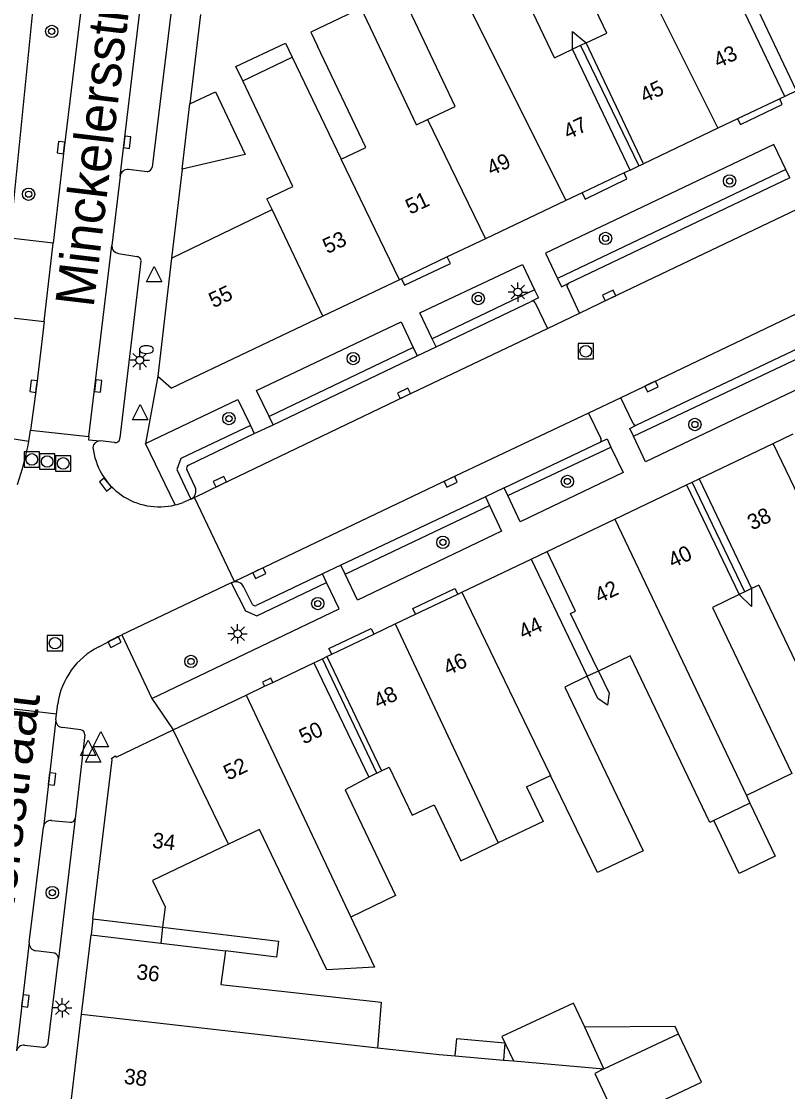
# Model space of a CAD drawing. Extents: x 132998 to 136004, y 396998 to 398512.
# Drawn here: x 134210.8 to 134260.4, y 397212.7 to 397282 of the extents above; entities that cross this region are included whole.
import ezdxf

# ---------------------------------------------------------------- set-up
doc = ezdxf.new("R2010")
doc.units = 0
for name, color, linetype in [('gg-afsc-erfafscheiding', 7, 'Continuous'), ('gg-afsc-muur', 7, 'Continuous'), ('gg-anno-huisnummerreeks BGT', 7, 'Continuous'), ('gg-anno-openbare ruimte label', 7, 'Continuous'), ('gg-bbg-bijgebouw', 7, 'Continuous'), ('gg-bbg-gedigitaliseerde bebouwing', 7, 'Continuous'), ('gg-bbg-gedigitaliseerde bebouwing onder overbouw', 7, 'Continuous'), ('gg-bbg-gedigitaliseerde bijgebouw', 7, 'Continuous'), ('gg-bbg-gedigitaliseerde overbouw', 7, 'Continuous'), ('gg-bbg-hoofdgebouw', 7, 'Continuous'), ('gg-bbg-luifel en loopbrug', 7, 'Continuous'), ('gg-bbg-pand overbouw', 7, 'Continuous'), ('gg-bbg-tussenscheiding', 7, 'Continuous'), ('gg-bbg-tussenscheiding niveau 01', 7, 'Continuous'), ('gg-knt-verharding', 7, 'Continuous'), ('gg-knt-verharding nz', 7, 'Continuous'), ('gt-grn-weggrens', 7, 'Continuous'), ('gt-symb-boom', 7, 'Continuous'), ('gt-symb-brandkraan', 7, 'Continuous'), ('gt-symb-kolk', 7, 'Continuous'), ('gt-symb-lichtmast', 7, 'Continuous'), ('gt-symb-rioolschacht', 7, 'Continuous'), ('gt-symb-waterafsluiter', 7, 'Continuous')]:
    doc.layers.add(name, color=color, linetype=linetype)

# ---------------------------------------------------------------- blocks, each defined once
blk = doc.blocks.new('gt0-KOLK')
at = {"layer": 'gt-symb-kolk'}
blk.add_lwpolyline([(0, 0), (0.375, 0), (0.375, 0.4), (-0.375, 0.4), (-0.375, 0), (0, 0)], dxfattribs=at)
blk = doc.blocks.new('gt0-RS')
at = {"layer": 'gt-symb-rioolschacht'}
blk.add_lwpolyline([(-0.5, -0.5), (0.5, -0.5), (0.5, 0.5), (-0.5, 0.5)], close=True, dxfattribs=at)
blk.add_circle((0, 0), 0.375, dxfattribs=at)
blk = doc.blocks.new('gt0-BOOM')
at = {"layer": 'gt-symb-boom'}
for radius in [0.4, 0.2]:
    blk.add_circle((0, 0), radius, dxfattribs=at)
blk = doc.blocks.new('gt0-LMAST')
at = {"layer": 'gt-symb-lichtmast'}
for p, q in [((-0.182, 0.173), (-0.447, 0.438)), ((-0.005, 0.246), (-0.005, 0.621)), ((0.172, 0.173), (0.437, 0.438)), ((-0.255, -0.004), (-0.63, -0.004)), ((-0.182, -0.181), (-0.447, -0.446)), ((-0.005, -0.254), (-0.005, -0.629)), ((0.437, -0.446), (0.172, -0.181)), ((0.245, -0.004), (0.62, -0.004))]:
    blk.add_line(p, q, dxfattribs=at)
blk.add_circle((-0.005, -0.004), 0.25, dxfattribs=at)
blk = doc.blocks.new('gt0-BR')
at = {"layer": 'gt-symb-brandkraan'}
for centre, radius, start, end in [((-0.244, 0), 0.206, 107.56694, 252.43307), ((0.599, -2.664), 3, 106.89205, 107.56694), ((0, -0.691), 0.938, 73.10799, 106.89205), ((-0.599, -2.664), 3, 72.43309, 73.10799), ((0.244, 0), 0.206, 287.56695, 72.43309), ((0.599, 2.664), 3, 252.43307, 253.10797), ((0, 0.691), 0.938, 253.10797, 286.89206), ((-0.599, 2.664), 3, 286.89206, 287.56695)]:
    blk.add_arc(centre, radius, start, end, dxfattribs=at)
blk = doc.blocks.new('gt0-WAFSL')
at = {"layer": 'gt-symb-waterafsluiter'}
for p, q in [((-0.5, -0.333), (0, 0.667)), ((0, 0.667), (0.5, -0.333)), ((0.5, -0.333), (-0.5, -0.333))]:
    blk.add_line(p, q, dxfattribs=at)

msp = doc.modelspace()

# ---------------------------------------------------------------- linework, layer by layer
at = {"layer": 'gg-afsc-erfafscheiding'}
for points in [[(134246.494, 397280.212), (134246.494, 397281.368), (134247.365, 397280.626)], [(134258.088, 397245.291), (134258.088, 397244.13), (134257.274, 397244.902)], [(134248.163, 397239.958), (134248.855, 397238.528), (134248.765, 397237.754), (134248.139, 397238.182), (134247.446, 397239.615)], [(134219.954, 397223.365), (134227.455, 397222.458), (134227.331, 397221.43), (134224.017, 397221.831)]]:
    msp.add_lwpolyline(points, dxfattribs=at)
at = {"layer": 'gg-afsc-muur'}
for p, q in [((134222.404, 397282.461), (134221.714, 397276.686)), ((134221.21, 397272.462), (134220.52, 397266.69))]:
    msp.add_line(p, q, dxfattribs=at)
at = {"layer": 'gg-bbg-bijgebouw'}
msp.add_line((134221.21, 397272.462), (134221.714, 397276.686), dxfattribs=at)
at = {"layer": 'gg-bbg-gedigitaliseerde bebouwing'}
for p, q in [((134245.321, 397279.654), (134246.494, 397280.212)), ((134225.138, 397278.176), (134228.346, 397279.701)), ((134228.346, 397279.701), (134231.524, 397273.101)), ((134236.39, 397275.321), (134237.104, 397275.66)), ((134220.52, 397266.69), (134227.039, 397269.84)), ((134258.557, 397245.515), (134258.088, 397245.291)), ((134243.513, 397232.462), (134245.063, 397233.202)), ((134257.747, 397231.896), (134257.98, 397231.407)), ((134220.113, 397224.691), (134219.954, 397223.365)), ((134219.831, 397222.337), (134224.017, 397221.831)), ((134238.89, 397215.038), (134242.019, 397214.766)), ((134242.019, 397214.766), (134242.669, 397214.709))]:
    msp.add_line(p, q, dxfattribs=at)
for points in [[(134247.365, 397280.626), (134248.707, 397281.265), (134245.524, 397287.958)], [(134245.321, 397279.654), (134241.851, 397286.953), (134241.399, 397286.738)], [(134237.104, 397275.66), (134238.904, 397276.516), (134235.7, 397283.253), (134238.9, 397284.775)], [(134236.39, 397275.321), (134232.799, 397282.873), (134229.548, 397281.327), (134229.977, 397280.424)], [(134231.524, 397273.101), (134233.102, 397273.852), (134229.977, 397280.424)], [(134227.039, 397269.84), (134226.709, 397270.535), (134228.391, 397271.335), (134225.138, 397278.176)], [(134258.557, 397245.515), (134260.927, 397240.552), (134265.271, 397242.626)], [(134257.274, 397244.902), (134255.544, 397244.075), (134260.698, 397233.319), (134257.747, 397231.896)], [(134255.634, 397230.286), (134255.371, 397230.16), (134250.219, 397240.941), (134248.163, 397239.958)], [(134247.446, 397239.615), (134245.99, 397238.92), (134251.054, 397228.319), (134248.11, 397226.914), (134245.063, 397233.202)], [(134234.119, 397233.491), (134234.631, 397233.743), (134236.11, 397230.626), (134237.535, 397231.303), (134239.261, 397227.667), (134241.67, 397228.823)], [(134233.314, 397233.079), (134231.766, 397232.267), (134235.04, 397225.415), (134232.135, 397224.027)], [(134243.513, 397232.462), (134244.591, 397230.206), (134241.67, 397228.823)], [(134232.135, 397224.027), (134233.667, 397220.772), (134230.579, 397220.602), (134226.234, 397229.699), (134224.23, 397228.742)], [(134224.23, 397228.742), (134219.302, 397226.388), (134220.113, 397224.691)], [(134224.017, 397221.831), (134223.733, 397219.662), (134234.104, 397218.518), (134233.862, 397215.56)], [(134233.862, 397215.56), (134237.862, 397215.127), (134238.89, 397215.038)]]:
    msp.add_lwpolyline(points, dxfattribs=at)
at = {"layer": 'gg-bbg-gedigitaliseerde bebouwing onder overbouw'}
for p, q in [((134260.995, 397277.516), (134257.2, 397285.493)), ((134260.231, 397277.153), (134256.437, 397285.13)), ((134251.085, 397272.804), (134247.365, 397280.626)), ((134250.215, 397272.39), (134246.494, 397280.212)), ((134254.693, 397252.402), (134258.088, 397245.291)), ((134253.879, 397252.014), (134257.274, 397244.902)), ((134243.818, 397247.209), (134247.446, 397239.615)), ((134229.749, 397240.491), (134233.314, 397233.079)), ((134230.579, 397240.887), (134234.119, 397233.491)), ((134215.444, 397223.906), (134219.954, 397223.365)), ((134215.321, 397222.877), (134219.831, 397222.337))]:
    msp.add_line(p, q, dxfattribs=at)
msp.add_lwpolyline([(134248.163, 397239.958), (134246.357, 397243.692), (134246.685, 397243.841), (134244.842, 397247.698)], dxfattribs=at)
at = {"layer": 'gg-bbg-gedigitaliseerde bijgebouw'}
for q in [(134247.28, 397216.888), (134253.352, 397216.473)]:
    msp.add_line((134248.526, 397214.199), q, dxfattribs=at)
for points in [[(134221.714, 397276.686), (134223.373, 397277.449), (134225.295, 397273.409), (134221.21, 397272.462)], [(134257.98, 397231.407), (134259.619, 397227.978), (134257.273, 397226.857), (134255.634, 397230.286)], [(134247.28, 397216.888), (134246.558, 397218.446), (134241.916, 397216.295), (134242.669, 397214.709)], [(134249.406, 397210.771), (134254.834, 397213.328), (134253.352, 397216.473)]]:
    msp.add_lwpolyline(points, dxfattribs=at)
at = {"layer": 'gg-bbg-gedigitaliseerde overbouw'}
for p, q in [((134247.365, 397280.626), (134247.009, 397280.457)), ((134247.009, 397280.457), (134246.494, 397280.212)), ((134258.088, 397245.291), (134257.655, 397245.084)), ((134257.655, 397245.084), (134257.274, 397244.902)), ((134233.823, 397233.346), (134234.119, 397233.491)), ((134233.823, 397233.346), (134233.314, 397233.079)), ((134219.954, 397223.365), (134219.831, 397222.337))]:
    msp.add_line(p, q, dxfattribs=at)
at = {"layer": 'gg-bbg-hoofdgebouw'}
for p, q in [((134260.231, 397277.153), (134259.903, 397276.997)), ((134259.903, 397276.997), (134257.182, 397275.704)), ((134257.182, 397275.704), (134255.906, 397275.097)), ((134255.906, 397275.097), (134251.085, 397272.804)), ((134249.831, 397272.207), (134247.11, 397270.914)), ((134250.215, 397272.39), (134249.831, 397272.207)), ((134247.11, 397270.914), (134246.061, 397270.415)), ((134246.061, 397270.415), (134240.86, 397267.942)), ((134240.86, 397267.942), (134238.386, 397266.766)), ((134220.52, 397266.69), (134219.65, 397259.05)), ((134238.386, 397266.766), (134235.409, 397265.35)), ((134235.285, 397265.291), (134230.322, 397262.932)), ((134235.409, 397265.35), (134235.285, 397265.291)), ((134230.322, 397262.932), (134220.54, 397258.28)), ((134219.65, 397259.05), (134220.54, 397258.28)), ((134259.475, 397254.686), (134260.781, 397255.31)), ((134254.693, 397252.402), (134259.475, 397254.686)), ((134249.22, 397249.789), (134253.879, 397252.014)), ((134244.842, 397247.698), (134249.22, 397249.789)), ((134239.318, 397245.06), (134243.818, 397247.209)), ((134236.329, 397243.633), (134239.057, 397244.935)), ((134239.057, 397244.935), (134239.318, 397245.06)), ((134235.019, 397243.008), (134236.329, 397243.633)), ((134233.63, 397242.344), (134235.019, 397243.008)), ((134230.901, 397241.041), (134233.63, 397242.344)), ((134230.579, 397240.887), (134230.901, 397241.041)), ((134227.096, 397239.224), (134229.749, 397240.491)), ((134225.369, 397238.399), (134226.56, 397238.968)), ((134226.56, 397238.968), (134227.096, 397239.224)), ((134220.647, 397236.145), (134225.369, 397238.399)), ((134214.706, 397217.743), (134215.321, 397222.877)), ((134213.834, 397210.459), (134214.706, 397217.743))]:
    msp.add_line(p, q, dxfattribs=at)
for points in [[(134216.638, 397234.3), (134216.882, 397234.467), (134216.944, 397234.376), (134220.647, 397236.145)], [(134215.444, 397223.906), (134216.678, 397234.208), (134216.638, 397234.3)]]:
    msp.add_lwpolyline(points, dxfattribs=at)
at = {"layer": 'gg-bbg-luifel en loopbrug'}
for points in [[(134225.138, 397278.176), (134224.702, 397279.093), (134227.91, 397280.618), (134228.346, 397279.701)], [(134253.352, 397216.473), (134253.129, 397216.947), (134247.28, 397216.888)], [(134238.89, 397215.038), (134238.993, 397216.161), (134242.115, 397215.875), (134242.019, 397214.766)]]:
    msp.add_lwpolyline(points, dxfattribs=at)
at = {"layer": 'gg-bbg-pand overbouw'}
for p, q in [((134260.995, 397277.516), (134260.231, 397277.153)), ((134250.215, 397272.39), (134250.788, 397272.663)), ((134250.788, 397272.663), (134251.085, 397272.804)), ((134253.879, 397252.014), (134254.238, 397252.185)), ((134254.238, 397252.185), (134254.693, 397252.402)), ((134243.818, 397247.209), (134244.842, 397247.698)), ((134229.749, 397240.491), (134230.305, 397240.756)), ((134230.305, 397240.756), (134230.579, 397240.887)), ((134248.163, 397239.958), (134247.446, 397239.615)), ((134215.444, 397223.906), (134215.321, 397222.877))]:
    msp.add_line(p, q, dxfattribs=at)
at = {"layer": 'gg-bbg-tussenscheiding'}
for p, q in [((134248.36, 397290.215), (134255.906, 397275.097)), ((134238.9, 397284.775), (134246.061, 397270.415)), ((134237.104, 397275.66), (134240.86, 397267.942)), ((134235.285, 397265.291), (134231.524, 397273.101)), ((134230.322, 397262.932), (134227.039, 397269.84)), ((134265.271, 397242.626), (134259.475, 397254.686)), ((134249.22, 397249.789), (134257.747, 397231.896)), ((134239.318, 397245.06), (134242.995, 397237.471)), ((134235.019, 397243.008), (134241.67, 397228.823)), ((134225.369, 397238.399), (134232.135, 397224.027)), ((134242.995, 397237.471), (134245.063, 397233.202)), ((134224.23, 397228.742), (134220.647, 397236.145)), ((134257.98, 397231.407), (134255.634, 397230.286)), ((134214.706, 397217.743), (134233.862, 397215.56)), ((134242.669, 397214.709), (134248.526, 397214.199))]:
    msp.add_line(p, q, dxfattribs=at)
msp.add_lwpolyline([(134248.526, 397214.199), (134247.931, 397213.902), (134249.406, 397210.771)], dxfattribs=at)
at = {"layer": 'gg-bbg-tussenscheiding niveau 01'}
for p, q in [((134247.009, 397280.457), (134250.788, 397272.663)), ((134257.655, 397245.084), (134254.238, 397252.185)), ((134233.823, 397233.346), (134230.305, 397240.756))]:
    msp.add_line(p, q, dxfattribs=at)
at = {"layer": 'gg-knt-verharding'}
for p, q in [((134218.958, 397272.278), (134217.75, 397272.441)), ((134260.293, 397272.421), (134245.528, 397265.367)), ((134217.199, 397272.008), (134216.666, 397267.501)), ((134260.55, 397271.881), (134246.204, 397265.043)), ((134212.282, 397262.58), (134212.864, 397267.651)), ((134217.101, 397267), (134218.279, 397266.789)), ((134218.555, 397266.489), (134217.182, 397255.051)), ((134244.033, 397264.645), (134237.414, 397261.469)), ((134246.948, 397263.13), (134246.156, 397264.806)), ((134237.661, 397260.952), (134243.816, 397263.893)), ((134244.078, 397263.798), (134244.863, 397262.134)), ((134244.863, 397262.134), (134246.948, 397263.13)), ((134250.663, 397255.891), (134264.966, 397262.709)), ((134250.437, 397255.163), (134265.223, 397262.171)), ((134236.185, 397260.9), (134226.848, 397256.439)), ((134236.439, 397260.368), (134237.661, 397260.952)), ((134227.102, 397255.908), (134236.439, 397260.368)), ((134249.608, 397257.653), (134247.526, 397256.654)), ((134250.412, 397255.986), (134249.608, 397257.653)), ((134247.526, 397256.654), (134248.32, 397255.003)), ((134225.886, 397255.327), (134227.102, 397255.908)), ((134211.294, 397254.828), (134211.412, 397255.543)), ((134211.412, 397255.543), (134215.185, 397255.147)), ((134221.621, 397253.289), (134225.886, 397255.327)), ((134216.837, 397254.753), (134215.916, 397254.852)), ((134220.764, 397250.711), (134218.857, 397254.695)), ((134242.063, 397251.821), (134248.276, 397254.767)), ((134242.303, 397251.314), (134248.982, 397254.451)), ((134222.054, 397251.869), (134221.521, 397253.015)), ((134242.063, 397251.821), (134240.85, 397251.246)), ((134221.771, 397251.076), (134221.285, 397250.875)), ((134221.817, 397251.095), (134221.771, 397251.076)), ((134222.009, 397251.191), (134221.817, 397251.095)), ((134224.603, 397245.756), (134222.009, 397251.191)), ((134240.85, 397251.246), (134231.494, 397246.811)), ((134231.767, 397246.236), (134241.118, 397250.681)), ((134231.494, 397246.811), (134230.305, 397246.247)), ((134230.305, 397246.247), (134226.007, 397244.209)), ((134224.4, 397245.66), (134217.305, 397242.306)), ((134224.463, 397245.69), (134224.603, 397245.756)), ((134225.778, 397244.27), (134225.213, 397245.39)), ((134215.816, 397241.521), (134217.305, 397242.306)), ((134217.305, 397242.306), (134219.256, 397238.187)), ((134213.083, 397237.163), (134208.543, 397237.706)), ((134213.083, 397237.163), (134213.168, 397237.841)), ((134213.038, 397236.802), (134213.083, 397237.163)), ((134214.66, 397236.156), (134213.479, 397236.297)), ((134214.927, 397235.828), (134214.298, 397230.412)), ((134212.753, 397230.272), (134213.97, 397230.165)), ((134214.298, 397230.412), (134213.21, 397221.331)), ((134211.313, 397222.373), (134212.234, 397229.858)), ((134212.971, 397221.683), (134211.752, 397221.835)), ((134212.54, 397215.864), (134213.21, 397221.331)), ((134211.023, 397215.724), (134212.197, 397215.608))]:
    msp.add_line(p, q, dxfattribs=at)
for points in [[(134212.864, 397267.651), (134210.088, 397267.989), (134211.807, 397285.271), (134214.922, 397284.892)], [(134214.922, 397284.892), (134213.573, 397273.824), (134212.864, 397267.651)], [(134257.182, 397275.704), (134257.356, 397275.337), (134260.072, 397276.643), (134259.903, 397276.997)], [(134260.293, 397272.421), (134259.519, 397274.044), (134244.743, 397267.003), (134245.528, 397265.367)], [(134247.11, 397270.914), (134247.299, 397270.516), (134250.017, 397271.817), (134249.831, 397272.207)], [(134235.409, 397265.35), (134235.608, 397264.933), (134238.583, 397266.35), (134238.386, 397266.766)], [(134237.414, 397261.469), (134236.61, 397263.151), (134243.249, 397266.285), (134244.033, 397264.645)], [(134211.294, 397254.828), (134208.504, 397255.242), (134209.454, 397262.905), (134212.282, 397262.58)], [(134212.282, 397262.58), (134211.799, 397258.373), (134211.412, 397255.543)], [(134226.848, 397256.439), (134226.043, 397258.122), (134235.39, 397262.563), (134236.185, 397260.9)], [(134265.223, 397262.171), (134265.988, 397260.565), (134251.226, 397253.507), (134250.437, 397255.163)], [(134218.857, 397254.695), (134224.834, 397257.53), (134225.636, 397255.851)], [(134225.636, 397255.851), (134221.128, 397253.712), (134220.876, 397253.001), (134221.771, 397251.076)], [(134248.982, 397254.451), (134249.759, 397252.811), (134243.106, 397249.62), (134242.303, 397251.314)], [(134241.118, 397250.681), (134241.904, 397249.023), (134232.568, 397244.545), (134231.767, 397246.236)], [(134219.256, 397238.187), (134231.374, 397243.991), (134230.57, 397245.688)], [(134224.4, 397245.66), (134225.315, 397243.856), (134226.049, 397243.533), (134230.57, 397245.688)], [(134236.329, 397243.633), (134236.154, 397244), (134238.878, 397245.309), (134239.057, 397244.935)], [(134230.901, 397241.041), (134230.724, 397241.412), (134233.457, 397242.706), (134233.63, 397242.344)], [(134227.096, 397239.224), (134226.966, 397239.494), (134226.43, 397239.238), (134226.56, 397238.968)]]:
    msp.add_lwpolyline(points, dxfattribs=at)
for centre, radius, start, end in [((134217.715, 397271.918), 0.524, 86.19662, 170.12702), ((134218.878, 397272.671), 0.401, 281.54183, 348.64094), ((134217.147, 397267.479), 0.481, 177.39383, 264.53935), ((134218.292, 397266.524), 0.265, 352.41702, 92.81109), ((134246.299, 397264.9), 0.171, 123.688, 213.41332), ((134243.896, 397263.706), 0.204, 26.87764, 113.26153), ((134250.584, 397256.061), 0.187, 203.53541, 295.00268), ((134216.906, 397255.022), 0.278, 255.68767, 5.95115), ((134248.184, 397254.906), 0.167, 303.55898, 35.319), ((134191.423, 397258.495), 20.206, 341.32778, 349.54371), ((134215.89, 397254.406), 0.446, 86.71503, 176.18861), ((134219.737, 397254.904), 4.317, 186.22351, 283.76788), ((134221.703, 397253.104), 0.202, 113.86732, 206.03221), ((134221.535, 397251.605), 0.582, 298.93357, 27.0171), ((134219.69, 397255.033), 4.454, 283.9572, 290.98865), ((134224.686, 397245.161), 0.574, 23.50986, 112.88732), ((134225.924, 397244.359), 0.171, 211.21681, 298.95151), ((134218.012, 397237.148), 4.893, 116.66621, 171.85884), ((134213.511, 397236.77), 0.474, 176.11734, 266.14196), ((134214.567, 397235.808), 0.361, 3.25206, 75.0408), ((134212.71, 397229.794), 0.48, 84.79974, 172.35814), ((134214.004, 397230.462), 0.299, 263.53296, 350.4301), ((134211.834, 397222.35), 0.522, 177.50983, 260.91804), ((134212.851, 397221.344), 0.359, 357.87138, 70.47985), ((134210.952, 397215.256), 0.473, 81.37983, 167.7193), ((134212.244, 397215.903), 0.299, 260.98054, 352.49152)]:
    msp.add_arc(centre, radius, start, end, dxfattribs=at)
at = {"layer": 'gg-knt-verharding nz'}
for p, q in [((134217.199, 397272.008), (134218.738, 397284.851)), ((134220.653, 397283.801), (134219.271, 397272.592)), ((134278.07, 397271.236), (134249.608, 397257.653)), ((134215.185, 397255.147), (134216.666, 397267.501)), ((134213.038, 397236.802), (134212.234, 397229.858)), ((134211.313, 397222.373), (134210.49, 397215.357))]:
    msp.add_line(p, q, dxfattribs=at)
for points in [[(134246.948, 397263.13), (134248.953, 397264.098), (134275.471, 397276.741)], [(134222.009, 397251.191), (134223.746, 397252.039), (134235.665, 397257.755), (134244.863, 397262.134)], [(134247.526, 397256.654), (134238.523, 397252.394), (134224.603, 397245.756)], [(134215.185, 397255.147), (134215.16, 397254.935), (134215.916, 397254.852)]]:
    msp.add_lwpolyline(points, dxfattribs=at)
at = {"layer": 'gt-grn-weggrens'}
for p, q in [((134260.55, 397271.881), (134260.293, 397272.421)), ((134237.661, 397260.952), (134237.414, 397261.469)), ((134236.185, 397260.9), (134236.439, 397260.368)), ((134219.65, 397259.05), (134218.857, 397254.695)), ((134227.102, 397255.908), (134226.848, 397256.439)), ((134225.636, 397255.851), (134225.886, 397255.327)), ((134242.303, 397251.314), (134242.063, 397251.821)), ((134240.85, 397251.246), (134241.118, 397250.681)), ((134231.767, 397246.236), (134231.494, 397246.811)), ((134230.57, 397245.688), (134230.305, 397246.247)), ((134224.463, 397245.69), (134224.4, 397245.66)), ((134219.256, 397238.187), (134220.647, 397236.145))]:
    msp.add_line(p, q, dxfattribs=at)
for points in [[(134245.528, 397265.367), (134245.781, 397264.841), (134246.204, 397265.043)], [(134244.033, 397264.645), (134244.285, 397264.117), (134243.816, 397263.893)], [(134250.437, 397255.163), (134250.196, 397255.669), (134250.663, 397255.891)], [(134248.276, 397254.767), (134248.73, 397254.982), (134248.982, 397254.451)]]:
    msp.add_lwpolyline(points, dxfattribs=at)

# ---------------------------------------------------------------- block references
at = {"layer": 'gt-symb-boom'}
for p in [(134212.777, 397281.373), (134256.656, 397271.687), (134211.28, 397270.832), (134248.628, 397267.971), (134240.39, 397264.078), (134232.293, 397260.185), (134224.248, 397256.3), (134254.411, 397255.92), (134246.161, 397252.231), (134238.1, 397248.289), (134230.002, 397244.325), (134221.789, 397240.575), (134212.816, 397225.606)]:
    msp.add_blockref('gt0-BOOM', p, dxfattribs=at)
at = {"layer": 'gt-symb-brandkraan'}
msp.add_blockref('gt0-BR', (134218.905, 397260.767), dxfattribs=at)
at = {"layer": 'gt-symb-kolk'}
for p, rotation in [((134217.464, 397274.218), -96.83476158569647), ((134213.573, 397273.824), 83.05114537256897), ((134248.953, 397264.098), 25.503939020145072), ((134211.799, 397258.373), 82.88799654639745), ((134215.58, 397258.439), -96.83476158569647), ((134251.515, 397258.566), -154.4238913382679), ((134235.665, 397257.755), 25.457100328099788), ((134216.408, 397252.155), 128.4921850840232), ((134223.746, 397252.039), 25.62674749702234), ((134238.523, 397252.394), -154.49606097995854), ((134226.126, 397246.481), -154.55747323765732), ((134216.75, 397242.014), -152.2403318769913), ((134212.597, 397232.991), -96.59951947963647), ((134210.873, 397218.621), -96.68060811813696)]:
    msp.add_blockref('gt0-KOLK', p, dxfattribs=dict(at, rotation=rotation))
at = {"layer": 'gt-symb-lichtmast'}
for p in [(134242.956, 397264.499), (134218.482, 397260.086), (134224.812, 397242.371), (134213.458, 397218.158)]:
    msp.add_blockref('gt0-LMAST', p, dxfattribs=at)
at = {"layer": 'gt-symb-rioolschacht'}
for p in [(134247.348, 397260.662), (134211.486, 397253.657), (134212.479, 397253.526), (134213.521, 397253.399), (134212.991, 397241.762)]:
    msp.add_blockref('gt0-RS', p, dxfattribs=at)
at = {"layer": 'gt-symb-waterafsluiter'}
for p in [(134219.413, 397265.48), (134218.508, 397256.557), (134215.137, 397234.824), (134215.948, 397235.383), (134215.465, 397234.383)]:
    msp.add_blockref('gt0-WAFSL', p, dxfattribs=at)

# ---------------------------------------------------------------- texts
at = {"layer": 'gg-anno-huisnummerreeks BGT'}
for s, rotation, p in [('43', 25.4, (134255.919, 397278.979)), ('45', 25.4, (134251.159, 397276.715)), ('47', 25.4, (134246.2, 397274.357)), ('49', 25.4, (134241.24, 397271.998)), ('51', 25.4, (134235.98, 397269.497)), ('53', 25.4, (134230.616, 397266.947)), ('55', 25.4, (134223.243, 397263.442)), ('38', 25.5, (134258.111, 397249.049)), ('40', 25.5, (134252.983, 397246.6)), ('42', 25.5, (134248.224, 397244.327)), ('44', 25.5, (134243.301, 397241.976)), ('46', 25.5, (134238.422, 397239.647)), ('48', 25.5, (134233.916, 397237.495)), ('50', 25.5, (134229.091, 397235.191)), ('52', 25.5, (134224.2, 397232.855)), ('34', 353.2, (134219.244, 397228.519)), ('36', 353.2, (134218.224, 397220.008)), ('38', 353.2, (134217.414, 397213.239))]:
    msp.add_text(s, height=1, rotation=rotation, dxfattribs=at).set_placement(p)
at = {"layer": 'gg-anno-openbare ruimte label'}
for rotation, p in [(83.2, (134215.481, 397263.444)), (83, (134209.059, 397214.227))]:
    msp.add_text('Minckelersstraat', height=2.5, rotation=rotation, dxfattribs=at).set_placement(p)

doc.saveas('drawing.dxf')
